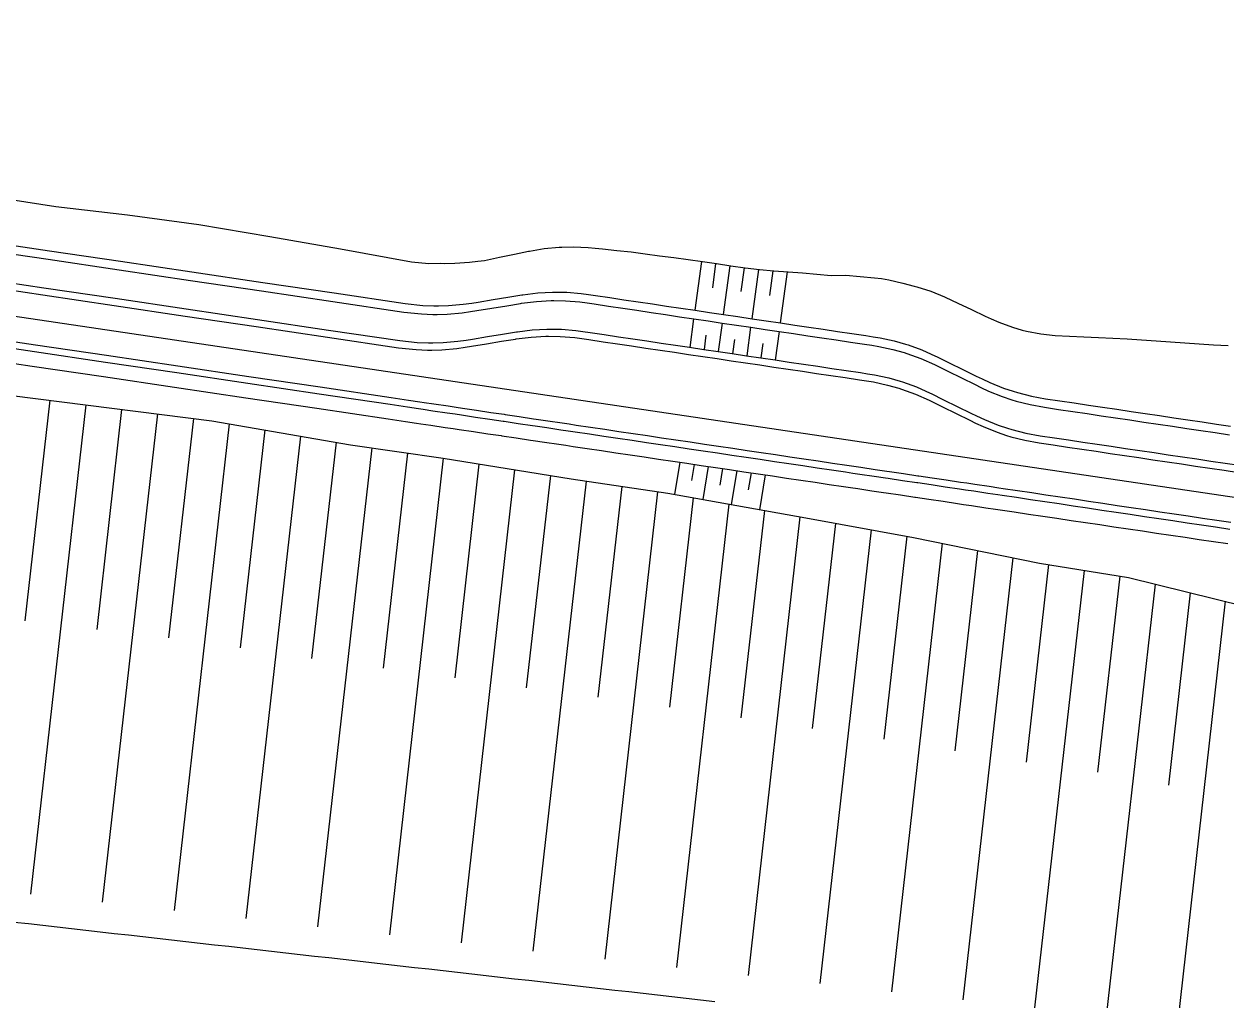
# Model space of a CAD drawing. Extents: x -552278 to -547230, y -1151007 to -1148251.
# Drawn here: x -551763.9 to -551680.3, y -1148624.8 to -1148557 of the extents above; entities that cross this region are included whole.
import ezdxf

# ---------------------------------------------------------------- set-up
doc = ezdxf.new("R2010")
doc.units = 0
doc.layers.add('u_trat navrh', color=7, linetype='Continuous')

msp = doc.modelspace()

# ---------------------------------------------------------------- linework, layer by layer
at = {"layer": 'u_trat navrh'}
for p, q in [((-551717.221, -1148576.932), (-551716.762, -1148573.54)), ((-551716.001, -1148575.37), (-551715.773, -1148573.69)), ((-551715.243, -1148577.226), (-551714.784, -1148573.837)), ((-551714.019, -1148575.639), (-551713.794, -1148573.982)), ((-551713.265, -1148577.52), (-551712.801, -1148574.101)), ((-551712.037, -1148575.907), (-551711.806, -1148574.2)), ((-551711.286, -1148577.813), (-551710.806, -1148574.27)), ((-551717.571, -1148579.509), (-551717.302, -1148577.527)), ((-551715.592, -1148579.803), (-551715.324, -1148577.821)), ((-551716.581, -1148579.656), (-551716.447, -1148578.665)), ((-551713.614, -1148580.096), (-551713.345, -1148578.114)), ((-551711.635, -1148580.39), (-551711.367, -1148578.408)), ((-551714.603, -1148579.95), (-551714.469, -1148578.959)), ((-551712.624, -1148580.243), (-551712.49, -1148579.252)), ((-551762.063, -1148583.188), (-551763.797, -1148598.502)), ((-551759.57, -1148583.503), (-551763.419, -1148617.501)), ((-551757.078, -1148583.817), (-551758.808, -1148599.102)), ((-551754.585, -1148584.131), (-551758.426, -1148618.066)), ((-551752.092, -1148584.446), (-551753.819, -1148599.702)), ((-551749.607, -1148584.815), (-551753.435, -1148618.631)), ((-551747.132, -1148585.244), (-551748.847, -1148600.395)), ((-551744.656, -1148585.673), (-551748.451, -1148619.195)), ((-551742.18, -1148586.102), (-551743.881, -1148601.121)), ((-551739.699, -1148586.492), (-551743.464, -1148619.76)), ((-551737.212, -1148586.855), (-551738.903, -1148601.789)), ((-551734.726, -1148587.218), (-551738.474, -1148620.325)), ((-551732.245, -1148587.617), (-551733.926, -1148602.462)), ((-551729.765, -1148588.015), (-551733.486, -1148620.889)), ((-551718.283, -1148587.491), (-551718.645, -1148589.728)), ((-551717.294, -1148587.638), (-551717.477, -1148588.767)), ((-551716.305, -1148587.785), (-551716.676, -1148590.082)), ((-551715.316, -1148587.931), (-551715.503, -1148589.093)), ((-551727.284, -1148588.414), (-551728.953, -1148603.155)), ((-551724.801, -1148588.8), (-551728.498, -1148621.454)), ((-551714.327, -1148588.078), (-551714.708, -1148590.436)), ((-551713.337, -1148588.225), (-551713.53, -1148589.418)), ((-551712.348, -1148588.372), (-551712.739, -1148590.79)), ((-551722.316, -1148589.169), (-551723.975, -1148603.824)), ((-551719.831, -1148589.538), (-551723.507, -1148622.019)), ((-551717.354, -1148589.96), (-551719.001, -1148604.514)), ((-551714.881, -1148590.405), (-551718.524, -1148622.583)), ((-551712.408, -1148590.849), (-551714.039, -1148605.256)), ((-551709.935, -1148591.294), (-551713.541, -1148623.147)), ((-551707.462, -1148591.737), (-551709.077, -1148605.999)), ((-551704.989, -1148592.181), (-551708.558, -1148623.711)), ((-551702.516, -1148592.624), (-551704.114, -1148606.74)), ((-551700.052, -1148593.116), (-551703.579, -1148624.275)), ((-551697.59, -1148593.619), (-551699.166, -1148607.541)), ((-551695.129, -1148594.123), (-551698.606, -1148624.838)), ((-551692.663, -1148594.602), (-551694.217, -1148608.335)), ((-551690.183, -1148595.007), (-551693.624, -1148625.402)), ((-551687.704, -1148595.412), (-551689.246, -1148609.035)), ((-551685.253, -1148595.962), (-551688.65, -1148625.965)), ((-551682.812, -1148596.558), (-551684.325, -1148609.917)), ((-551680.372, -1148597.154), (-551683.696, -1148626.525))]:
    msp.add_line(p, q, dxfattribs=at)
for points in [[(-551901.207, -1148557.049), (-551661.185, -1148592.682)], [(-551766.585, -1148568.957), (-551761.643, -1148569.716), (-551756.677, -1148570.313), (-551751.722, -1148570.982), (-551746.788, -1148571.798), (-551741.863, -1148572.674), (-551736.942, -1148573.576), (-551735.723, -1148573.686), (-551734.934, -1148573.67), (-551734.621, -1148573.676), (-551733.922, -1148573.662), (-551732.899, -1148573.581), (-551732.319, -1148573.528), (-551731.871, -1148573.467), (-551730.829, -1148573.252), (-551729.786, -1148573.037), (-551728.811, -1148572.833), (-551728.742, -1148572.818), (-551727.706, -1148572.646), (-551726.681, -1148572.554), (-551726.489, -1148572.551), (-551725.668, -1148572.538), (-551724.662, -1148572.574), (-551724.163, -1148572.62), (-551723.666, -1148572.671), (-551722.669, -1148572.77), (-551721.675, -1148572.881), (-551720.684, -1148573.014), (-551719.692, -1148573.144), (-551718.7, -1148573.274), (-551717.709, -1148573.406), (-551716.719, -1148573.546), (-551715.73, -1148573.696), (-551714.741, -1148573.843), (-551713.751, -1148573.988), (-551712.758, -1148574.106), (-551711.762, -1148574.205), (-551710.761, -1148574.273), (-551709.76, -1148574.338), (-551708.762, -1148574.427), (-551707.764, -1148574.513), (-551706.752, -1148574.505), (-551705.753, -1148574.589), (-551704.757, -1148574.687), (-551704.258, -1148574.735), (-551703.765, -1148574.818), (-551702.788, -1148575.046), (-551701.999, -1148575.252), (-551701.815, -1148575.301), (-551700.849, -1148575.605), (-551699.896, -1148575.998), (-551699.834, -1148576.028), (-551698.952, -1148576.445), (-551698.007, -1148576.89), (-551697.062, -1148577.333), (-551696.652, -1148577.527), (-551696.115, -1148577.765), (-551695.156, -1148578.119), (-551694.488, -1148578.313), (-551694.186, -1148578.388), (-551693.203, -1148578.577), (-551692.206, -1148578.677), (-551691.204, -1148578.731), (-551690.2, -1148578.782), (-551689.196, -1148578.831), (-551688.192, -1148578.877), (-551687.188, -1148578.925), (-551686.188, -1148578.994), (-551685.188, -1148579.066), (-551684.187, -1148579.136), (-551683.186, -1148579.203), (-551682.185, -1148579.267), (-551681.183, -1148579.329), (-551680.18, -1148579.387)], [(-551767.047, -1148572.063), (-551762.101, -1148572.797), (-551757.155, -1148573.531), (-551752.209, -1148574.265), (-551747.263, -1148575), (-551742.318, -1148575.734), (-551737.372, -1148576.468), (-551736.155, -1148576.598), (-551735.374, -1148576.629), (-551735.06, -1148576.63), (-551734.36, -1148576.609), (-551733.335, -1148576.518), (-551732.751, -1148576.435), (-551732.301, -1148576.361), (-551731.265, -1148576.192), (-551730.229, -1148576.023), (-551729.261, -1148575.865), (-551729.193, -1148575.854), (-551728.163, -1148575.726), (-551727.144, -1148575.671), (-551726.952, -1148575.669), (-551726.135, -1148575.685), (-551725.136, -1148575.766), (-551724.64, -1148575.831), (-551724.146, -1148575.904), (-551723.156, -1148576.051), (-551722.167, -1148576.198), (-551721.178, -1148576.345), (-551720.189, -1148576.492), (-551719.2, -1148576.639), (-551718.211, -1148576.785), (-551717.221, -1148576.932), (-551716.232, -1148577.079), (-551715.243, -1148577.226), (-551714.254, -1148577.373), (-551713.265, -1148577.52), (-551712.276, -1148577.667), (-551711.287, -1148577.813), (-551710.297, -1148577.96), (-551709.308, -1148578.107), (-551708.319, -1148578.254), (-551707.33, -1148578.401), (-551706.341, -1148578.548), (-551705.352, -1148578.694), (-551704.857, -1148578.768), (-551704.364, -1148578.85), (-551703.384, -1148579.063), (-551702.598, -1148579.284), (-551702.415, -1148579.343), (-551701.456, -1148579.691), (-551700.507, -1148580.112), (-551700.445, -1148580.143), (-551699.565, -1148580.575), (-551698.623, -1148581.038), (-551697.681, -1148581.501), (-551697.272, -1148581.702), (-551696.736, -1148581.952), (-551695.783, -1148582.336), (-551695.119, -1148582.56), (-551694.818, -1148582.65), (-551693.844, -1148582.897), (-551692.86, -1148583.076), (-551691.87, -1148583.223), (-551690.881, -1148583.37), (-551689.892, -1148583.517), (-551688.903, -1148583.664), (-551687.914, -1148583.811), (-551686.925, -1148583.957), (-551685.935, -1148584.104), (-551684.946, -1148584.251), (-551683.957, -1148584.398), (-551682.968, -1148584.545), (-551681.979, -1148584.692), (-551680.99, -1148584.839), (-551680.001, -1148584.985)], [(-551767.135, -1148572.656), (-551762.189, -1148573.39), (-551757.243, -1148574.125), (-551752.297, -1148574.859), (-551747.351, -1148575.593), (-551742.406, -1148576.327), (-551737.46, -1148577.062), (-551736.243, -1148577.192), (-551735.462, -1148577.223), (-551735.148, -1148577.224), (-551734.448, -1148577.202), (-551733.423, -1148577.112), (-551732.839, -1148577.028), (-551732.389, -1148576.955), (-551731.353, -1148576.785), (-551730.317, -1148576.616), (-551729.349, -1148576.458), (-551729.281, -1148576.447), (-551728.251, -1148576.32), (-551727.232, -1148576.265), (-551727.04, -1148576.262), (-551726.223, -1148576.279), (-551725.224, -1148576.359), (-551724.728, -1148576.424), (-551724.234, -1148576.498), (-551723.245, -1148576.645), (-551722.255, -1148576.792), (-551721.266, -1148576.938), (-551720.277, -1148577.085), (-551719.288, -1148577.232), (-551718.299, -1148577.379), (-551717.31, -1148577.526), (-551716.32, -1148577.673), (-551715.331, -1148577.819), (-551714.342, -1148577.966), (-551713.353, -1148578.113), (-551712.364, -1148578.26), (-551711.375, -1148578.407), (-551710.385, -1148578.554), (-551709.396, -1148578.701), (-551708.407, -1148578.847), (-551707.418, -1148578.994), (-551706.429, -1148579.141), (-551705.44, -1148579.288), (-551704.945, -1148579.361), (-551704.452, -1148579.443), (-551703.472, -1148579.656), (-551702.686, -1148579.878), (-551702.503, -1148579.936), (-551701.544, -1148580.285), (-551700.595, -1148580.706), (-551700.533, -1148580.736), (-551699.653, -1148581.168), (-551698.711, -1148581.631), (-551697.769, -1148582.094), (-551697.36, -1148582.295), (-551696.825, -1148582.545), (-551695.871, -1148582.93), (-551695.207, -1148583.153), (-551694.906, -1148583.244), (-551693.932, -1148583.49), (-551692.948, -1148583.67), (-551691.959, -1148583.817), (-551690.969, -1148583.964), (-551689.98, -1148584.11), (-551688.991, -1148584.257), (-551688.002, -1148584.404), (-551687.013, -1148584.551), (-551686.024, -1148584.698), (-551685.034, -1148584.845), (-551684.045, -1148584.992), (-551683.056, -1148585.138), (-551682.067, -1148585.285), (-551681.078, -1148585.432), (-551680.089, -1148585.579)], [(-551767.428, -1148574.635), (-551762.483, -1148575.369), (-551757.537, -1148576.103), (-551752.591, -1148576.837), (-551747.645, -1148577.572), (-551742.699, -1148578.306), (-551737.754, -1148579.04), (-551736.537, -1148579.17), (-551735.756, -1148579.201), (-551735.442, -1148579.202), (-551734.742, -1148579.181), (-551733.717, -1148579.09), (-551733.132, -1148579.006), (-551732.683, -1148578.933), (-551731.647, -1148578.764), (-551730.611, -1148578.594), (-551729.643, -1148578.436), (-551729.575, -1148578.425), (-551728.545, -1148578.298), (-551727.526, -1148578.243), (-551727.334, -1148578.241), (-551726.517, -1148578.257), (-551725.518, -1148578.338), (-551725.022, -1148578.403), (-551724.527, -1148578.476), (-551723.538, -1148578.623), (-551722.549, -1148578.77), (-551721.56, -1148578.917), (-551720.571, -1148579.064), (-551719.582, -1148579.21), (-551718.592, -1148579.357), (-551717.603, -1148579.504), (-551716.614, -1148579.651), (-551715.625, -1148579.798), (-551714.636, -1148579.945), (-551713.647, -1148580.091), (-551712.657, -1148580.238), (-551711.668, -1148580.385), (-551710.679, -1148580.532), (-551709.69, -1148580.679), (-551708.701, -1148580.826), (-551707.712, -1148580.973), (-551706.723, -1148581.119), (-551705.733, -1148581.266), (-551705.239, -1148581.34), (-551704.745, -1148581.421), (-551703.766, -1148581.634), (-551702.979, -1148581.856), (-551702.797, -1148581.914), (-551701.838, -1148582.263), (-551700.889, -1148582.684), (-551700.827, -1148582.714), (-551699.947, -1148583.147), (-551699.005, -1148583.61), (-551698.062, -1148584.073), (-551697.654, -1148584.274), (-551697.118, -1148584.524), (-551696.164, -1148584.908), (-551695.501, -1148585.132), (-551695.2, -1148585.222), (-551694.226, -1148585.468), (-551693.241, -1148585.648), (-551692.252, -1148585.795), (-551691.263, -1148585.942), (-551690.274, -1148586.089), (-551689.285, -1148586.236), (-551688.296, -1148586.382), (-551687.306, -1148586.529), (-551686.317, -1148586.676), (-551685.328, -1148586.823), (-551684.339, -1148586.97), (-551683.35, -1148587.117), (-551682.361, -1148587.264), (-551681.372, -1148587.41), (-551680.382, -1148587.557), (-551679.393, -1148587.704)], [(-551767.502, -1148575.129), (-551762.556, -1148575.863), (-551757.61, -1148576.598), (-551752.664, -1148577.332), (-551747.719, -1148578.066), (-551742.773, -1148578.8), (-551737.827, -1148579.535), (-551736.61, -1148579.665), (-551735.829, -1148579.696), (-551735.515, -1148579.697), (-551734.815, -1148579.675), (-551733.791, -1148579.585), (-551733.206, -1148579.501), (-551732.756, -1148579.428), (-551731.72, -1148579.258), (-551730.684, -1148579.089), (-551729.717, -1148578.931), (-551729.648, -1148578.92), (-551728.618, -1148578.793), (-551727.599, -1148578.738), (-551727.407, -1148578.735), (-551726.59, -1148578.751), (-551725.591, -1148578.832), (-551725.095, -1148578.897), (-551724.601, -1148578.971), (-551723.612, -1148579.118), (-551722.622, -1148579.264), (-551721.633, -1148579.411), (-551720.644, -1148579.558), (-551719.655, -1148579.705), (-551718.666, -1148579.852), (-551717.677, -1148579.999), (-551716.688, -1148580.146), (-551715.698, -1148580.292), (-551714.709, -1148580.439), (-551713.72, -1148580.586), (-551712.731, -1148580.733), (-551711.742, -1148580.88), (-551710.753, -1148581.027), (-551709.763, -1148581.173), (-551708.774, -1148581.32), (-551707.785, -1148581.467), (-551706.796, -1148581.614), (-551705.807, -1148581.761), (-551705.312, -1148581.834), (-551704.819, -1148581.916), (-551703.84, -1148582.129), (-551703.053, -1148582.351), (-551702.87, -1148582.409), (-551701.911, -1148582.758), (-551700.962, -1148583.179), (-551700.9, -1148583.209), (-551700.02, -1148583.641), (-551699.078, -1148584.104), (-551698.136, -1148584.567), (-551697.727, -1148584.768), (-551697.192, -1148585.018), (-551696.238, -1148585.402), (-551695.574, -1148585.626), (-551695.273, -1148585.717), (-551694.299, -1148585.963), (-551693.315, -1148586.143), (-551692.326, -1148586.29), (-551691.337, -1148586.436), (-551690.347, -1148586.583), (-551689.358, -1148586.73), (-551688.369, -1148586.877), (-551687.38, -1148587.024), (-551686.391, -1148587.171), (-551685.402, -1148587.318), (-551684.412, -1148587.464), (-551683.423, -1148587.611), (-551682.434, -1148587.758), (-551681.445, -1148587.905), (-551680.456, -1148588.052), (-551679.467, -1148588.199)], [(-551768.016, -1148578.591), (-551763.07, -1148579.325), (-551758.124, -1148580.06), (-551753.178, -1148580.794), (-551748.233, -1148581.528), (-551743.287, -1148582.262), (-551738.341, -1148582.997), (-551737.132, -1148583.176), (-551736.363, -1148583.29), (-551736.055, -1148583.336), (-551735.373, -1148583.437), (-551734.384, -1148583.584), (-551733.824, -1148583.667), (-551733.395, -1148583.731), (-551732.406, -1148583.878), (-551731.417, -1148584.025), (-551730.493, -1148584.162), (-551730.428, -1148584.171), (-551729.439, -1148584.318), (-551728.449, -1148584.465), (-551728.262, -1148584.493), (-551727.46, -1148584.612), (-551726.471, -1148584.759), (-551725.976, -1148584.832), (-551725.482, -1148584.906), (-551724.493, -1148585.053), (-551723.504, -1148585.199), (-551722.514, -1148585.346), (-551721.525, -1148585.493), (-551720.536, -1148585.64), (-551719.547, -1148585.787), (-551718.558, -1148585.934), (-551717.569, -1148586.08), (-551716.579, -1148586.227), (-551715.59, -1148586.374), (-551714.601, -1148586.521), (-551713.612, -1148586.668), (-551712.623, -1148586.815), (-551711.634, -1148586.962), (-551710.645, -1148587.108), (-551709.655, -1148587.255), (-551708.666, -1148587.402), (-551707.677, -1148587.549), (-551706.688, -1148587.696), (-551706.193, -1148587.769), (-551705.699, -1148587.843), (-551704.71, -1148587.989), (-551703.908, -1148588.109), (-551703.72, -1148588.136), (-551702.731, -1148588.283), (-551701.742, -1148588.43), (-551701.677, -1148588.44), (-551700.753, -1148588.577), (-551699.764, -1148588.724), (-551698.775, -1148588.871), (-551698.345, -1148588.934), (-551697.785, -1148589.017), (-551696.796, -1148589.164), (-551696.114, -1148589.266), (-551695.807, -1148589.311), (-551694.818, -1148589.458), (-551693.829, -1148589.605), (-551692.84, -1148589.752), (-551691.85, -1148589.899), (-551690.861, -1148590.045), (-551689.872, -1148590.192), (-551688.883, -1148590.339), (-551687.894, -1148590.486), (-551686.905, -1148590.633), (-551685.916, -1148590.78), (-551684.926, -1148590.926), (-551683.937, -1148591.073), (-551682.948, -1148591.22), (-551681.959, -1148591.367), (-551680.97, -1148591.514), (-551679.981, -1148591.661)], [(-551680.054, -1148592.155), (-551681.043, -1148592.008), (-551682.032, -1148591.862), (-551683.021, -1148591.715), (-551684.011, -1148591.568), (-551685, -1148591.421), (-551685.989, -1148591.274), (-551686.978, -1148591.127), (-551687.967, -1148590.981), (-551688.956, -1148590.834), (-551689.946, -1148590.687), (-551690.935, -1148590.54), (-551691.924, -1148590.393), (-551692.913, -1148590.246), (-551693.902, -1148590.099), (-551694.891, -1148589.953), (-551695.881, -1148589.806), (-551696.188, -1148589.76), (-551696.87, -1148589.659), (-551697.859, -1148589.512), (-551698.419, -1148589.429), (-551698.848, -1148589.365), (-551699.837, -1148589.218), (-551700.826, -1148589.071), (-551701.75, -1148588.934), (-551701.816, -1148588.925), (-551702.805, -1148588.778), (-551703.794, -1148588.631), (-551703.981, -1148588.603), (-551704.783, -1148588.484), (-551705.772, -1148588.337), (-551706.267, -1148588.264), (-551706.761, -1148588.19), (-551707.75, -1148588.044), (-551708.74, -1148587.897), (-551709.729, -1148587.75), (-551710.718, -1148587.603), (-551711.707, -1148587.456), (-551712.696, -1148587.309), (-551713.685, -1148587.162), (-551714.675, -1148587.016), (-551715.664, -1148586.869), (-551716.653, -1148586.722), (-551717.642, -1148586.575), (-551718.631, -1148586.428), (-551719.62, -1148586.281), (-551720.61, -1148586.135), (-551721.599, -1148585.988), (-551722.588, -1148585.841), (-551723.577, -1148585.694), (-551724.566, -1148585.547), (-551725.555, -1148585.4), (-551726.05, -1148585.327), (-551726.544, -1148585.253), (-551727.534, -1148585.107), (-551728.335, -1148584.988), (-551728.523, -1148584.96), (-551729.512, -1148584.813), (-551730.501, -1148584.666), (-551730.567, -1148584.656), (-551731.49, -1148584.519), (-551732.479, -1148584.372), (-551733.469, -1148584.225), (-551733.898, -1148584.162), (-551734.458, -1148584.079), (-551735.447, -1148583.932), (-551736.129, -1148583.831), (-551736.436, -1148583.785), (-551737.205, -1148583.671), (-551738.414, -1148583.491), (-551743.36, -1148582.757), (-551748.306, -1148582.023), (-551753.252, -1148581.289), (-551758.198, -1148580.554), (-551763.143, -1148579.82), (-551768.089, -1148579.086)], [(-551768.236, -1148580.075), (-551763.29, -1148580.809), (-551758.344, -1148581.543), (-551753.399, -1148582.278), (-551748.453, -1148583.012), (-551743.507, -1148583.746), (-551738.561, -1148584.48), (-551737.352, -1148584.66), (-551736.583, -1148584.774), (-551736.276, -1148584.82), (-551735.594, -1148584.921), (-551734.605, -1148585.068), (-551734.045, -1148585.151), (-551733.615, -1148585.215), (-551732.626, -1148585.361), (-551731.637, -1148585.508), (-551730.713, -1148585.645), (-551730.648, -1148585.655), (-551729.659, -1148585.802), (-551728.67, -1148585.949), (-551728.482, -1148585.977), (-551727.68, -1148586.096), (-551726.691, -1148586.243), (-551726.197, -1148586.316), (-551725.702, -1148586.389), (-551724.713, -1148586.536), (-551723.724, -1148586.683), (-551722.735, -1148586.83), (-551721.746, -1148586.977), (-551720.756, -1148587.124), (-551719.767, -1148587.271), (-551718.778, -1148587.417), (-551717.789, -1148587.564), (-551716.8, -1148587.711), (-551715.811, -1148587.858), (-551714.821, -1148588.005), (-551713.832, -1148588.152), (-551712.843, -1148588.298), (-551711.854, -1148588.445), (-551710.865, -1148588.592), (-551709.876, -1148588.739), (-551708.886, -1148588.886), (-551707.897, -1148589.033), (-551706.908, -1148589.18), (-551706.414, -1148589.253), (-551705.919, -1148589.326), (-551704.93, -1148589.473), (-551704.128, -1148589.592), (-551703.941, -1148589.62), (-551702.952, -1148589.767), (-551701.962, -1148589.914), (-551701.897, -1148589.923), (-551700.973, -1148590.061), (-551699.984, -1148590.207), (-551698.995, -1148590.354), (-551698.566, -1148590.418), (-551698.006, -1148590.501), (-551697.017, -1148590.648), (-551696.335, -1148590.749), (-551696.027, -1148590.795), (-551695.038, -1148590.942), (-551694.049, -1148591.089), (-551693.06, -1148591.235), (-551692.071, -1148591.382), (-551691.082, -1148591.529), (-551690.092, -1148591.676), (-551689.103, -1148591.823), (-551688.114, -1148591.97), (-551687.125, -1148592.117), (-551686.136, -1148592.263), (-551685.147, -1148592.41), (-551684.157, -1148592.557), (-551683.168, -1148592.704), (-551682.179, -1148592.851), (-551681.19, -1148592.998), (-551680.201, -1148593.144)], [(-551764.703, -1148582.855), (-551750.806, -1148584.608), (-551741.167, -1148586.278), (-551734.732, -1148587.217), (-551725.836, -1148588.646), (-551719.109, -1148589.645), (-551709.538, -1148591.365), (-551702.039, -1148592.709), (-551693.288, -1148594.499), (-551687.105, -1148595.51), (-551679.033, -1148597.481), (-551672.708, -1148599.392), (-551663.503, -1148603.828), (-551657.487, -1148604.444)], [(-551764.545, -1148619.435), (-551763.551, -1148619.547), (-551762.557, -1148619.66), (-551761.564, -1148619.772), (-551760.57, -1148619.885), (-551759.577, -1148619.997), (-551758.583, -1148620.11), (-551757.589, -1148620.222), (-551756.596, -1148620.335), (-551755.602, -1148620.447), (-551754.608, -1148620.56), (-551753.615, -1148620.672), (-551752.621, -1148620.785), (-551751.627, -1148620.897), (-551750.634, -1148621.01), (-551749.64, -1148621.122), (-551748.646, -1148621.235), (-551747.653, -1148621.347), (-551746.659, -1148621.46), (-551745.665, -1148621.572), (-551744.672, -1148621.685), (-551743.678, -1148621.797), (-551742.684, -1148621.91), (-551741.691, -1148622.022), (-551740.697, -1148622.134), (-551739.703, -1148622.247), (-551738.71, -1148622.359), (-551737.716, -1148622.472), (-551736.722, -1148622.584), (-551735.729, -1148622.697), (-551734.735, -1148622.809), (-551733.742, -1148622.922), (-551732.748, -1148623.034), (-551731.754, -1148623.147), (-551730.761, -1148623.259), (-551729.767, -1148623.372), (-551728.773, -1148623.484), (-551727.78, -1148623.597), (-551726.786, -1148623.709), (-551725.792, -1148623.822), (-551724.799, -1148623.934), (-551723.805, -1148624.047), (-551722.811, -1148624.159), (-551721.818, -1148624.272), (-551720.824, -1148624.384), (-551719.83, -1148624.497), (-551718.837, -1148624.609), (-551717.843, -1148624.722), (-551716.849, -1148624.834), (-551715.856, -1148624.946)]]:
    msp.add_lwpolyline(points, dxfattribs=at)

doc.saveas('drawing.dxf')
